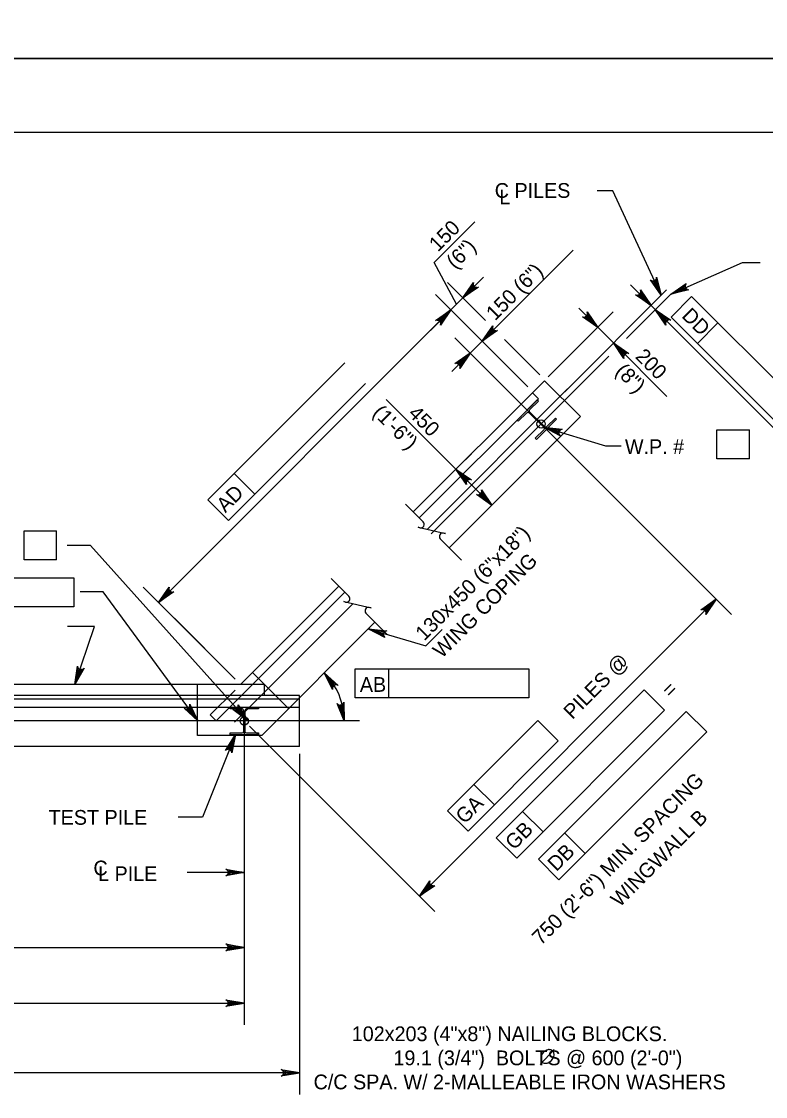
# Model space of a CAD drawing. Extents: x 635440 to 640306, y 296653 to 298484.
# Drawn here: x 639686.1 to 639837.4, y 297630.4 to 297849 of the extents above; entities that cross this region are included whole.
import ezdxf

# ---------------------------------------------------------------- set-up
doc = ezdxf.new("R2010")
doc.units = 0
for name, color, linetype in [('2', 7, 'Continuous'), ('3', 7, 'Continuous'), ('4', 7, 'Continuous'), ('5', 7, 'Continuous'), ('52', 7, 'Continuous'), ('8', 7, 'Continuous'), ('PLT-BNDY', 7, 'Continuous')]:
    doc.layers.add(name, color=color, linetype=linetype)

# ---------------------------------------------------------------- blocks, each defined once
blk = doc.blocks.new('HPILE')
at = {"layer": '3'}
for p, q in [((-0.12, -2.66), (-0.12, 2.66)), ((0.12, 2.66), (0.12, -2.66)), ((-3.67, -3.1), (-0.56, -3.1))]:
    blk.add_line(p, q, dxfattribs=at)
for points in [[(-0.56, 3.1), (-3.67, 3.1), (-3.67, 3.54), (3.67, 3.54), (3.67, 3.1), (0.56, 3.1)], [(0.56, -3.1), (3.67, -3.1), (3.67, -3.54), (-3.67, -3.54), (-3.67, -3.1)]]:
    blk.add_lwpolyline(points, dxfattribs=at)
for centre, start, end in [((-0.56, 2.66), 0, 90), ((0.56, 2.66), 90, 180), ((-0.56, -2.66), 270, 0), ((0.56, -2.66), 180, 270)]:
    blk.add_arc(centre, 0.438, start, end, dxfattribs=at)

msp = doc.modelspace()

# ---------------------------------------------------------------- linework, layer by layer
at = {"layer": '2'}
for p, q in [((639316.46, 297826.46), (640102.46, 297826.46)), ((639765.75, 297749.28), (639792.43, 297775.95)), ((639792.43, 297775.95), (639799.73, 297768.64)), ((639773.06, 297741.97), (639799.73, 297768.64)), ((639730.65, 297714.17), (639750.64, 297734.16)), ((639734.93, 297703.83), (639757.95, 297726.86)), ((639733.08, 297716.6), (639740.39, 297709.29)), ((639730.65, 297714.17), (639484.07, 297714.17)), ((639721.9, 297703.83), (639721.9, 297714.17)), ((639742.63, 297701.62), (639742.63, 297711.54)), ((639725.7, 297706.78), (639724.48, 297708)), ((639734.93, 297703.83), (639721.9, 297703.83)), ((639742.63, 297701.62), (639473.23, 297701.62))]:
    msp.add_line(p, q, dxfattribs=at)
at = {"layer": '3'}
for p, q in [((639766.97, 297748.06), (639791.21, 297772.29)), ((639789.99, 297773.51), (639791.21, 297772.29)), ((639725.7, 297706.78), (639751.86, 297732.95)), ((639729.5, 297713.02), (639724.48, 297708)), ((639735.52, 297714.17), (639730.65, 297714.17)), ((639735.52, 297711.95), (639735.52, 297714.17)), ((639742.63, 297711.95), (639473.23, 297711.95)), ((639473.23, 297711.29), (639742.63, 297711.29)), ((639742.63, 297711.54), (639742.63, 297711.95)), ((639473.23, 297709.57), (639742.63, 297709.57))]:
    msp.add_line(p, q, dxfattribs=at)
at = {"layer": '4'}
for p, q in [((639806.34, 297814.51), (639803.13, 297814.51)), ((639769.97, 297799.95), (639778.26, 297808.23)), ((639779.78, 297783.99), (639798.29, 297802.5)), ((639774.54, 297791.47), (639769.97, 297799.95)), ((639832.7, 297799.97), (639836.32, 297799.97)), ((639780.45, 297788.2), (639772.73, 297795.92)), ((639775.86, 297792.79), (639780.03, 297796.96)), ((639796.55, 297773.7), (639817.24, 297794.39)), ((639809.12, 297784.53), (639818.11, 297793.52)), ((639814.11, 297791.26), (639809.94, 297795.44)), ((639789.04, 297774.73), (639770.29, 297793.48)), ((639770.99, 297787.91), (639775.86, 297792.79)), ((639822.37, 297793.05), (639818.2, 297788.87)), ((639822.37, 297793.05), (639850.21, 297765.21)), ((639713.94, 297730.87), (639773.42, 297790.35)), ((639793.19, 297776.71), (639806.41, 297789.93)), ((639803.27, 297786.79), (639799.4, 297790.66)), ((639814.11, 297791.26), (639814.98, 297790.39)), ((639814.98, 297790.39), (639845.19, 297760.18)), ((639771.33, 297788.26), (639769.25, 297786.17)), ((639789.04, 297774.73), (639776.65, 297787.12)), ((639818.2, 297788.87), (639846.04, 297761.03)), ((639827.72, 297787.7), (639823.54, 297783.53)), ((639806.46, 297783.61), (639803.27, 297786.8)), ((639774.21, 297784.69), (639802.68, 297756.22)), ((639779.78, 297783.99), (639777.34, 297781.56)), ((639791.48, 297777.17), (639784.3, 297784.35)), ((639806.46, 297783.61), (639817.31, 297772.75)), ((639777.34, 297781.56), (639773.6, 297777.81)), ((639797.42, 297772.83), (639805.55, 297780.96)), ((639724, 297751.72), (639751.84, 297779.56)), ((639728.18, 297747.55), (639756.02, 297775.38)), ((639768.58, 297745.72), (639797.11, 297774.26)), ((639774.44, 297757.96), (639760.24, 297772.15)), ((639769.38, 297744.79), (639797.91, 297773.32)), ((639827.51, 297760.07), (639827.51, 297765.97)), ((639827.51, 297765.97), (639834.11, 297765.97)), ((639834.11, 297760.07), (639834.11, 297765.97)), ((639775.04, 297758.56), (639777.57, 297761.09)), ((639834.11, 297760.07), (639827.51, 297760.07)), ((639729.35, 297757.07), (639733.52, 297752.89)), ((639781.74, 297750.65), (639774.44, 297757.96)), ((639802.68, 297756.22), (639830.5, 297728.4)), ((639782.34, 297751.25), (639784.88, 297753.78)), ((639724, 297751.72), (639728.18, 297747.55)), ((639686.6, 297739.5), (639686.6, 297745.41)), ((639686.6, 297745.41), (639693.2, 297745.41)), ((639693.2, 297739.5), (639693.2, 297745.41)), ((639693.2, 297739.5), (639686.6, 297739.5)), ((639655.48, 297735.87), (639696.69, 297735.87)), ((639696.69, 297735.87), (639696.69, 297729.96)), ((639729.56, 297715.25), (639710.81, 297734)), ((639729.4, 297706.55), (639753.47, 297730.62)), ((639767, 297671.16), (639827.37, 297731.53)), ((639696.69, 297729.96), (639655.48, 297729.96)), ((639729.56, 297715.25), (639717.17, 297727.65)), ((639753.95, 297717.38), (639789.26, 297717.38)), ((639753.95, 297711.48), (639753.95, 297717.38)), ((639760.8, 297711.48), (639760.8, 297717.38)), ((639789.26, 297717.38), (639789.26, 297711.48)), ((639782.62, 297683.05), (639812.69, 297713.12)), ((639812.69, 297713.12), (639816.86, 297708.95)), ((639789.26, 297711.48), (639753.95, 297711.48)), ((639786.79, 297678.88), (639816.86, 297708.95)), ((639791.19, 297678.66), (639821.26, 297708.73)), ((639821.26, 297708.73), (639825.43, 297704.55)), ((639754.85, 297706.78), (639459.67, 297706.78)), ((639772.73, 297688.54), (639791.07, 297706.88)), ((639791.07, 297706.88), (639795.25, 297702.71)), ((639731.38, 297705.25), (639731.38, 297644.99)), ((639732.46, 297705.7), (639770.13, 297668.03)), ((639795.37, 297674.49), (639825.43, 297704.55)), ((639776.9, 297684.37), (639795.25, 297702.71)), ((639742.63, 297700.08), (639742.63, 297630.84)), ((639778.08, 297693.89), (639782.25, 297689.71)), ((639722.91, 297687.24), (639717.91, 297687.24)), ((639772.73, 297688.54), (639776.9, 297684.37)), ((639787.97, 297688.4), (639792.14, 297684.22)), ((639782.62, 297683.05), (639786.79, 297678.88)), ((639796.54, 297684.01), (639800.71, 297679.83)), ((639791.19, 297678.66), (639795.37, 297674.49)), ((639731.38, 297675.98), (639719.76, 297675.98)), ((639483.33, 297660.75), (639731.38, 297660.75)), ((639611.39, 297649.42), (639731.38, 297649.42)), ((639742.63, 297635.27), (639473.23, 297635.27))]:
    msp.add_line(p, q, dxfattribs=at)
for points in [[(639816.19, 297793.34), (639806.34, 297814.51)], [(639818.11, 297793.52), (639832.7, 297799.97)], [(639775.86, 297792.79), (639778, 297795.92), (639777.94, 297795.57), (639778.01, 297795.29), (639778.16, 297795.08), (639778.36, 297794.94), (639778.65, 297794.86), (639778.99, 297794.93), (639775.86, 297792.79), (639778.65, 297794.86), (639778.36, 297794.94), (639775.86, 297792.79), (639778.16, 297795.08), (639778.01, 297795.29), (639775.86, 297792.79), (639777.94, 297795.57)], [(639816.19, 297793.34), (639813.98, 297796.42), (639814.29, 297796.24), (639814.58, 297796.22), (639814.82, 297796.28), (639815.03, 297796.43), (639815.19, 297796.67), (639815.25, 297797.01), (639816.19, 297793.34), (639815.19, 297796.67), (639815.03, 297796.43), (639816.19, 297793.34), (639814.82, 297796.28), (639814.58, 297796.22), (639816.19, 297793.34), (639814.29, 297796.24)], [(639814.11, 297791.26), (639810.98, 297793.4), (639811.32, 297793.34), (639811.61, 297793.41), (639811.81, 297793.56), (639811.96, 297793.76), (639812.03, 297794.05), (639811.97, 297794.39), (639814.11, 297791.26), (639812.03, 297794.05), (639811.96, 297793.76), (639814.11, 297791.26), (639811.81, 297793.56), (639811.61, 297793.41), (639814.11, 297791.26), (639811.32, 297793.34)], [(639818.11, 297793.52), (639821.24, 297795.67), (639821.06, 297795.37), (639821.02, 297795.08), (639821.09, 297794.84), (639821.23, 297794.62), (639821.46, 297794.45), (639821.8, 297794.39), (639818.11, 297793.52), (639821.46, 297794.45), (639821.23, 297794.62), (639818.11, 297793.52), (639821.09, 297794.84), (639821.02, 297795.08), (639818.11, 297793.52), (639821.06, 297795.37)], [(639773.42, 297790.35), (639771.28, 297787.22), (639771.34, 297787.56), (639771.27, 297787.85), (639771.12, 297788.05), (639770.92, 297788.2), (639770.63, 297788.27), (639770.29, 297788.21), (639773.42, 297790.35), (639770.63, 297788.27), (639770.92, 297788.2), (639773.42, 297790.35), (639771.12, 297788.05), (639771.27, 297787.85), (639773.42, 297790.35), (639771.34, 297787.56)], [(639803.27, 297786.79), (639800.14, 297788.94), (639800.49, 297788.87), (639800.77, 297788.95), (639800.97, 297789.09), (639801.12, 297789.3), (639801.19, 297789.58), (639801.13, 297789.92), (639803.27, 297786.79), (639801.19, 297789.58), (639801.12, 297789.3), (639803.27, 297786.79), (639800.97, 297789.09), (639800.77, 297788.95), (639803.27, 297786.79), (639800.49, 297788.87)], [(639814.98, 297790.39), (639818.11, 297788.25), (639817.77, 297788.31), (639817.49, 297788.24), (639817.28, 297788.09), (639817.13, 297787.88), (639817.06, 297787.6), (639817.12, 297787.26), (639814.98, 297790.39), (639817.06, 297787.6), (639817.13, 297787.88), (639814.98, 297790.39), (639817.28, 297788.09), (639817.49, 297788.24), (639814.98, 297790.39), (639817.77, 297788.31)], [(639779.78, 297783.99), (639781.92, 297787.12), (639781.86, 297786.78), (639781.93, 297786.5), (639782.08, 297786.29), (639782.28, 297786.15), (639782.57, 297786.07), (639782.91, 297786.14), (639779.78, 297783.99), (639782.57, 297786.07), (639782.28, 297786.15), (639779.78, 297783.99), (639782.08, 297786.29), (639781.93, 297786.5), (639779.78, 297783.99), (639781.86, 297786.78)], [(639806.46, 297783.61), (639809.59, 297781.47), (639809.25, 297781.53), (639808.97, 297781.46), (639808.76, 297781.31), (639808.61, 297781.1), (639808.54, 297780.82), (639808.6, 297780.48), (639806.46, 297783.61), (639808.54, 297780.82), (639808.61, 297781.1), (639806.46, 297783.61), (639808.76, 297781.31), (639808.97, 297781.46), (639806.46, 297783.61), (639809.25, 297781.53)], [(639777.34, 297781.56), (639775.2, 297778.42), (639775.26, 297778.77), (639775.19, 297779.05), (639775.04, 297779.26), (639774.84, 297779.4), (639774.55, 297779.48), (639774.21, 297779.41), (639777.34, 297781.56), (639774.55, 297779.48), (639774.84, 297779.4), (639777.34, 297781.56), (639775.04, 297779.26), (639775.19, 297779.05), (639777.34, 297781.56), (639775.26, 297778.77)], [(639792.29, 297766.47), (639804.82, 297762.72), (639808.04, 297762.72)], [(639774.44, 297757.96), (639777.57, 297755.82), (639777.22, 297755.88), (639776.94, 297755.81), (639776.74, 297755.66), (639776.59, 297755.45), (639776.52, 297755.17), (639776.58, 297754.83), (639774.44, 297757.96), (639776.52, 297755.17), (639776.59, 297755.45), (639774.44, 297757.96), (639776.74, 297755.66), (639776.94, 297755.81), (639774.44, 297757.96), (639777.22, 297755.88)], [(639781.74, 297750.65), (639778.61, 297752.79), (639778.96, 297752.73), (639779.24, 297752.8), (639779.45, 297752.95), (639779.59, 297753.16), (639779.67, 297753.44), (639779.6, 297753.78), (639781.74, 297750.65), (639779.67, 297753.44), (639779.59, 297753.16), (639781.74, 297750.65), (639779.45, 297752.95), (639779.24, 297752.8), (639781.74, 297750.65), (639778.96, 297752.73)], [(639732.08, 297706.78), (639700.11, 297742.47), (639695.34, 297742.47)], [(639721.93, 297706.78), (639702.66, 297733.03), (639698.04, 297733.03)], [(639713.94, 297730.87), (639716.08, 297734), (639716.02, 297733.66), (639716.09, 297733.37), (639716.24, 297733.17), (639716.45, 297733.02), (639716.73, 297732.95), (639717.07, 297733.01), (639713.94, 297730.87), (639716.73, 297732.95), (639716.45, 297733.02), (639713.94, 297730.87), (639716.24, 297733.17), (639716.09, 297733.37), (639713.94, 297730.87), (639716.02, 297733.66)], [(639827.37, 297731.53), (639825.23, 297728.4), (639825.29, 297728.74), (639825.22, 297729.02), (639825.07, 297729.23), (639824.87, 297729.38), (639824.58, 297729.45), (639824.24, 297729.39), (639827.37, 297731.53), (639824.58, 297729.45), (639824.87, 297729.38), (639827.37, 297731.53), (639825.07, 297729.23), (639825.22, 297729.02), (639827.37, 297731.53), (639825.29, 297728.74)], [(639696.94, 297714.17), (639700.93, 297725.95), (639695.43, 297725.95)], [(639756.58, 297725.48), (639768.29, 297722.04), (639771.66, 297725.4)], [(639696.94, 297714.17), (639697.48, 297717.92), (639697.57, 297717.59), (639697.76, 297717.37), (639697.98, 297717.25), (639698.23, 297717.21), (639698.52, 297717.27), (639698.8, 297717.48), (639696.94, 297714.17), (639698.52, 297717.27), (639698.23, 297717.21), (639696.94, 297714.17), (639697.98, 297717.25), (639697.76, 297717.37), (639696.94, 297714.17), (639697.57, 297717.59)], [(639747.66, 297716.56), (639750.45, 297714), (639750.12, 297714.11), (639749.83, 297714.08), (639749.61, 297713.96), (639749.43, 297713.78), (639749.32, 297713.51), (639749.33, 297713.16), (639747.66, 297716.56), (639749.32, 297713.51), (639749.43, 297713.78), (639747.66, 297716.56), (639749.61, 297713.96), (639749.83, 297714.08), (639747.66, 297716.56), (639750.12, 297714.11)], [(639751.71, 297706.78), (639750.29, 297710.3), (639750.54, 297710.06), (639750.82, 297709.97), (639751.07, 297709.97), (639751.31, 297710.06), (639751.52, 297710.26), (639751.66, 297710.58), (639751.71, 297706.78), (639751.52, 297710.26), (639751.31, 297710.06), (639751.71, 297706.78), (639751.07, 297709.97), (639750.82, 297709.97), (639751.71, 297706.78), (639750.54, 297710.06)], [(639721.93, 297706.78), (639719.16, 297709.38), (639719.49, 297709.26), (639719.78, 297709.29), (639720.01, 297709.4), (639720.18, 297709.59), (639720.3, 297709.85), (639720.29, 297710.2), (639721.93, 297706.78), (639720.3, 297709.85), (639720.18, 297709.59), (639721.93, 297706.78), (639720.01, 297709.4), (639719.78, 297709.29), (639721.93, 297706.78), (639719.49, 297709.26)], [(639732.08, 297706.78), (639729.07, 297709.09), (639729.41, 297709.01), (639729.7, 297709.07), (639729.91, 297709.2), (639730.07, 297709.4), (639730.16, 297709.68), (639730.11, 297710.03), (639732.08, 297706.78), (639730.16, 297709.68), (639730.07, 297709.4), (639732.08, 297706.78), (639729.91, 297709.2), (639729.7, 297709.07), (639732.08, 297706.78), (639729.41, 297709.01)], [(639729.58, 297704), (639722.91, 297687.24)], [(639729.58, 297704), (639728.85, 297700.28), (639728.77, 297700.62), (639728.6, 297700.85), (639728.38, 297700.98), (639728.13, 297701.03), (639727.84, 297700.99), (639727.55, 297700.79), (639729.58, 297704), (639727.84, 297700.99), (639728.13, 297701.03), (639729.58, 297704), (639728.38, 297700.98), (639728.6, 297700.85), (639729.58, 297704), (639728.77, 297700.62)], [(639731.38, 297675.98), (639727.65, 297675.28), (639727.93, 297675.48), (639728.08, 297675.73), (639728.13, 297675.98), (639728.08, 297676.23), (639727.93, 297676.48), (639727.65, 297676.68), (639731.38, 297675.98), (639727.93, 297676.48), (639728.08, 297676.23), (639731.38, 297675.98), (639728.13, 297675.98), (639728.08, 297675.73), (639731.38, 297675.98), (639727.93, 297675.48)], [(639767, 297671.16), (639769.14, 297674.29), (639769.08, 297673.95), (639769.15, 297673.66), (639769.3, 297673.46), (639769.5, 297673.31), (639769.79, 297673.24), (639770.13, 297673.3), (639767, 297671.16), (639769.79, 297673.24), (639769.5, 297673.31), (639767, 297671.16), (639769.3, 297673.46), (639769.15, 297673.66), (639767, 297671.16), (639769.08, 297673.95)], [(639731.38, 297660.75), (639727.65, 297660.05), (639727.93, 297660.25), (639728.08, 297660.5), (639728.13, 297660.75), (639728.08, 297661), (639727.93, 297661.25), (639727.65, 297661.45), (639731.38, 297660.75), (639727.93, 297661.25), (639728.08, 297661), (639731.38, 297660.75), (639728.13, 297660.75), (639728.08, 297660.5), (639731.38, 297660.75), (639727.93, 297660.25)], [(639731.38, 297649.42), (639727.65, 297648.72), (639727.93, 297648.92), (639728.08, 297649.17), (639728.13, 297649.42), (639728.08, 297649.67), (639727.93, 297649.92), (639727.65, 297650.12), (639731.38, 297649.42), (639727.93, 297649.92), (639728.08, 297649.67), (639731.38, 297649.42), (639728.13, 297649.42), (639728.08, 297649.17), (639731.38, 297649.42), (639727.93, 297648.92)], [(639742.63, 297635.27), (639738.9, 297634.57), (639739.19, 297634.77), (639739.34, 297635.02), (639739.38, 297635.27), (639739.34, 297635.52), (639739.19, 297635.77), (639738.9, 297635.97), (639742.63, 297635.27), (639739.19, 297635.77), (639739.34, 297635.52), (639742.63, 297635.27), (639739.38, 297635.27), (639739.34, 297635.02), (639742.63, 297635.27), (639739.19, 297634.77)]]:
    msp.add_lwpolyline(points, dxfattribs=at)
for points in [[(639816.19, 297793.34), (639815.17, 297796.12), (639814.72, 297795.91)], [(639777.6, 297795.22), (639778.29, 297794.53), (639775.86, 297792.79)], [(639812.37, 297793.69), (639811.67, 297793), (639814.11, 297791.26)], [(639818.11, 297793.52), (639820.91, 297794.49), (639820.71, 297794.94)], [(639770.99, 297788.61), (639771.68, 297787.91), (639773.42, 297790.35)], [(639801.53, 297789.23), (639800.84, 297788.54), (639803.27, 297786.8)], [(639817.42, 297788.65), (639816.72, 297787.95), (639814.98, 297790.39)], [(639781.52, 297786.43), (639782.22, 297785.73), (639779.78, 297783.99)], [(639808.9, 297781.87), (639808.2, 297781.17), (639806.46, 297783.61)], [(639774.91, 297779.82), (639775.6, 297779.12), (639777.34, 297781.56)], [(639776.87, 297756.22), (639776.18, 297755.52), (639774.44, 297757.96)], [(639780, 297753.09), (639779.31, 297752.39), (639781.74, 297750.65)], [(639715.68, 297733.31), (639716.38, 297732.61), (639713.94, 297730.87)], [(639824.93, 297729.79), (639825.63, 297729.09), (639827.37, 297731.53)], [(639696.94, 297714.17), (639698.12, 297716.88), (639697.66, 297717.04)], [(639732.08, 297706.78), (639730.29, 297709.15), (639729.93, 297708.82)], [(639729.58, 297704), (639728.26, 297701.35), (639728.72, 297701.16)], [(639728.42, 297675.49), (639728.42, 297676.47), (639731.38, 297675.98)], [(639768.74, 297673.6), (639769.44, 297672.9), (639767, 297671.16)], [(639728.42, 297661.24), (639728.42, 297660.26), (639731.38, 297660.75)], [(639728.42, 297649.91), (639728.42, 297648.92), (639731.38, 297649.42)], [(639739.68, 297635.76), (639739.68, 297634.78), (639742.63, 297635.27)]]:
    msp.add_lwpolyline(points, close=True, dxfattribs=at)
for centre in [(639791.75, 297767.15), (639731.38, 297706.78)]:
    msp.add_circle(centre, 0.85, dxfattribs=at)
msp.add_arc((639737.88, 297706.78), 13.83, 359.9984, 45.0026, dxfattribs=at)
at = {"layer": '5'}
msp.add_line((639791.59, 297636.95), (639794.39, 297640.01), dxfattribs=at)
msp.add_spline([(639794.1, 297639.71), (639793.88, 297639.88), (639793.66, 297639.94), (639793.39, 297639.97), (639793.23, 297639.97), (639792.96, 297639.9), (639792.72, 297639.79), (639792.54, 297639.69), (639792.21, 297639.43), (639791.95, 297639.09), (639791.8, 297638.77), (639791.71, 297638.49), (639791.68, 297638.22), (639791.71, 297637.99), (639791.82, 297637.66), (639791.94, 297637.49), (639792.18, 297637.3), (639792.54, 297637.22), (639792.95, 297637.23), (639793.48, 297637.47), (639793.86, 297637.79), (639794.14, 297638.19), (639794.33, 297638.61), (639794.39, 297639.07), (639794.31, 297639.36), (639794.11, 297639.71)], degree=3, dxfattribs=at)
at = {"layer": '52'}
for points in [[(639792.29, 297766.47), (639796.06, 297766.07), (639795.73, 297765.96), (639795.52, 297765.77), (639795.41, 297765.54), (639795.37, 297765.29), (639795.44, 297765.01), (639795.66, 297764.73), (639792.29, 297766.47), (639795.44, 297765.01), (639795.37, 297765.29), (639792.29, 297766.47), (639795.41, 297765.54), (639795.52, 297765.77), (639792.29, 297766.47), (639795.73, 297765.96)], [(639756.58, 297725.48), (639760.36, 297725.11), (639760.02, 297724.99), (639759.81, 297724.8), (639759.7, 297724.57), (639759.67, 297724.32), (639759.74, 297724.03), (639759.96, 297723.76), (639756.58, 297725.48), (639759.74, 297724.03), (639759.67, 297724.32), (639756.58, 297725.48), (639759.7, 297724.57), (639759.81, 297724.8), (639756.58, 297725.48), (639760.02, 297724.99)]]:
    msp.add_lwpolyline(points, dxfattribs=at)
at = {"layer": '8'}
for p, q in [((639764.2, 297750.83), (639767.78, 297747.25)), ((639771.22, 297743.81), (639775.54, 297739.49)), ((639749.08, 297735.73), (639752.66, 297732.15)), ((639756.1, 297728.71), (639760.42, 297724.39))]:
    msp.add_line(p, q, dxfattribs=at)
for points in [[(639767.1, 297746.06), (639766.75, 297746.14), (639772.29, 297744.87), (639771.92, 297744.96)], [(639751.98, 297730.96), (639751.63, 297731.04), (639757.17, 297729.77), (639756.8, 297729.86)]]:
    msp.add_lwpolyline(points, dxfattribs=at)
for centre, start, end in [((639767.28, 297746.75), 255, 45), ((639771.77, 297744.27), 77.1328, 219.6714), ((639752.16, 297731.64), 255, 45), ((639756.65, 297729.16), 77.1328, 219.6714)]:
    msp.add_arc(centre, 0.71, start, end, dxfattribs=at)
at = {"layer": 'PLT-BNDY'}
for points in [[(639276.46, 298435.46), (640117.46, 298435.46), (640117.46, 297841.46), (639276.46, 297841.46)], [(639276.46, 297841.46), (640117.46, 297841.46), (640117.46, 297247.46), (639276.46, 297247.46)]]:
    msp.add_lwpolyline(points, close=True, dxfattribs=at)

# ---------------------------------------------------------------- block references
at = {"layer": '3', "xscale": 0.78743606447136, "yscale": -0.7874360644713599, "rotation": -134.9999999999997}
msp.add_blockref('HPILE', (639790.88, 297768.02), dxfattribs=at)
at = {"layer": '3', "xscale": 0.78743606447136, "yscale": 0.78743606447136}
msp.add_blockref('HPILE', (639731.38, 297706.78), dxfattribs=at)

# ---------------------------------------------------------------- texts
at = {"layer": '4'}
for s, p in [('C PILES', (639782.32, 297813.11)), ('L', (639783.25, 297811.79)), ('W.P. #', (639808.8, 297761.04)), ('AB', (639754.89, 297712.7)), ('TEST PILE', (639691.6, 297685.68)), ('C', (639700.71, 297675.39)), ('L PILE', (639701.66, 297674.23))]:
    msp.add_text(s, height=3, dxfattribs=at).set_placement(p)
for s, height, rotation, p in [('DD', 3, 315, (639820.17, 297788.95)), ('200', 3, 315, (639810.74, 297780.67)), ('(8")', 3, 315, (639806.68, 297777.66)), ('AD', 3, 45, (639727.55, 297748.97)), ('PILES @', 3, 44.9382, (639798.12, 297706.95)), ('=', 3, 44.9382, (639818.08, 297711.3)), ('750 (2\'-6") MIN. SPACING', 3.0001, 45, (639791.71, 297661.06)), ('GA', 3, 44.9382, (639776.18, 297685.7)), ('WINGWALL B', 3, 45, (639807.71, 297668.8)), ('GB', 3, 44.9382, (639786.25, 297680.39)), ('DB', 3, 44.9382, (639794.86, 297676.04))]:
    msp.add_text(s, height=height, rotation=rotation, dxfattribs=at).set_placement(p)
at = {"layer": '5'}
for s, height, rotation, p in [('150', 3, 45, (639770.77, 297802)), ('(6")', 3, 45, (639774.3, 297798.46)), ('150 (6")', 3, 45, (639782.38, 297787.99)), ('(1\'-6")', 3, 315, (639757.32, 297769.22)), ('450', 3, 315, (639764.54, 297769.07)), ('130x450 (6"x18")', 3.0001, 45, (639768.01, 297722.92)), ('WING COPING', 3.0001, 45, (639771.54, 297719.38))]:
    msp.add_text(s, height=height, rotation=rotation, dxfattribs=at).set_placement(p)
for s, p in [('102x203 (4"x8") NAILING BLOCKS.  ', (639753.25, 297641.7)), ('19.1 (3/4")  BOLTS @ 600 (2\'-0")', (639761.73, 297636.8)), ('C/C SPA. W/ 2-MALLEABLE IRON WASHERS', (639745.48, 297631.91))]:
    msp.add_text(s, height=3.0001, dxfattribs=at).set_placement(p)

doc.saveas('drawing.dxf')
